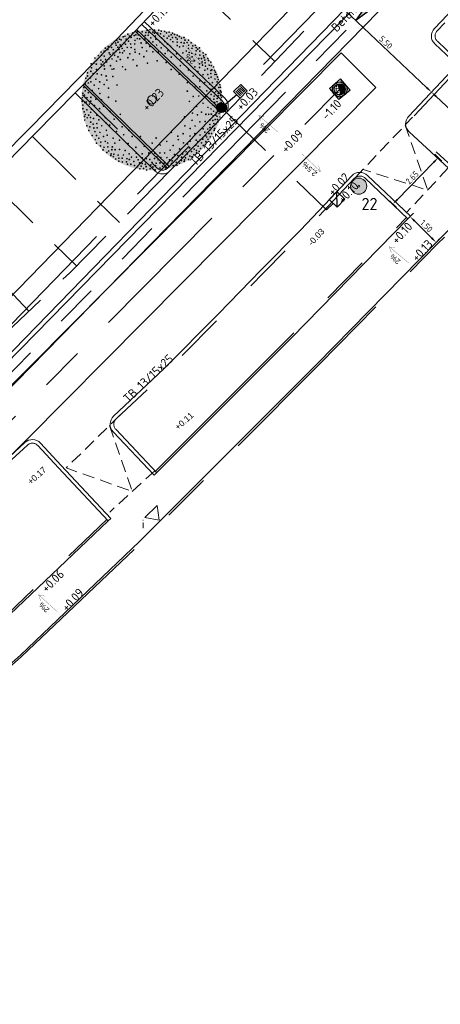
# Model space of a CAD drawing. Header units: metres. Extents: x 92403 to 95147, y 464428 to 465602.
# Tile 358 of 568: x 93057 to 93074, y 464985 to 465025. Entities that reach past the tile are written whole.
import ezdxf
from ezdxf.enums import TextEntityAlignment as Align

# ---------------------------------------------------------------- set-up
doc = ezdxf.new("R2010")
doc.units = ezdxf.units.M
for name, pattern in [('DASHED', [0.75, 0.5, -0.25]), ('RI-DRAINAGE', [19.2, 6, -1.8, 1.8, -1.8, 2.4, -1.8, 1.8, -1.8]), ('RI-GWA', [18.45, 6, -1.8, 1.75, -1.8, 1.75, -1.8, 1.75, -1.8]), ('RI-HWA', [7.4, 5, -2.4]), ('RI-HWA_KOLKAANSLUITING', [4.3, 2.5, -1.8]), ('VH-OPSLUITBAND_80X200', [14, 8, -2, 2, -2]), ('VH-TROTTOIRBAND', [15, 5, -2, 2, -2, 2, -2])]:
    doc.linetypes.add(name, pattern=pattern)
doc.layers.get('0').update_dxf_attribs({"linetype": 'CONTINUOUS'})
doc.layers.get('Defpoints').update_dxf_attribs({"linetype": 'CONTINUOUS'})
for name, color, linetype, lineweight in [('B-OI-RI-DRAINAGE_BOB-S', 90, 'CONTINUOUS', 25), ('B-RO-OG-TOPOGRAFIE_BEBOUWING_ENTREE-S', 7, 'CONTINUOUS', 5), ('B-WE-RI-GWA_STROOMRICHTING-S', 30, 'CONTINUOUS', 25), ('B-WE-VH-VERHARDING_FUNDERING-G', 252, 'CONTINUOUS', 18), ('B-XX-AL-HOOGTELABEL-T18-bomen', 90, 'CONTINUOUS', 18), ('N-RO-VH-VERHARDING_HELLING-G', 251, 'CONTINUOUS', 9), ('N-RO-VW-MARKERING-G', 7, 'CONTINUOUS', 9), ('N-WE-GK-KISTDAM-G', 40, 'CONTINUOUS', 30), ('N-WE-GW-ONTGRAVING-V', 2, 'CONTINUOUS', 30), ('N-WE-IE-MEUBILAIR_WEGMEUBILAIR_LICHTMAST-T25', 7, 'CONTINUOUS', 25), ('N-WE-RI-HWA_HULPSTUK-S', 150, 'CONTINUOUS', 25), ('N-WE-RI-HWA_KOLK_STRAATKOLK-S', 150, 'CONTINUOUS', 25), ('N-WE-RI-HWA_KOLK_TROTTOIRKOLK-S', 150, 'CONTINUOUS', 25), ('N-WE-RI-HWA_KOLKAANSLUITING-G', 150, 'RI-HWA_KOLKAANSLUITING', 25), ('N-WE-VH-KANTOPSLUITING_OPSLUITBAND_80X200-G', 7, 'VH-OPSLUITBAND_80X200', 35), ('N-WE-VH-KANTOPSLUITING_TROTTOIRBAND-G', 7, 'VH-TROTTOIRBAND', 35), ('N-WE-VH-KANTOPSLUITING_TROTTOIRBAND_130 150-T18', 10, 'CONTINUOUS', 18), ('N-WE-VH-KANTOPSLUITING_VOORKANTBAND-G', 50, 'CONTINUOUS', 35), ('X-XX-AL-HOOGTELABEL-T-afschot', 7, 'CONTINUOUS', 18), ('X-XX-AL-HOOGTELABEL-T18', 7, 'CONTINUOUS', 18), ('X-XX-AL-M', 7, 'CONTINUOUS', 18)]:
    doc.layers.add(name, color=color, linetype=linetype, lineweight=lineweight)
for name, color, linetype, lineweight, true_color in [('B-OI-RI-GWA_TRANSPORTLEIDING-G', 7, 'RI-GWA', 18, 0xff8400), ('B-XX-KL-ET_LS_OV_LICHTMAST-S', 7, 'CONTINUOUS', 9, 0xff0026), ('N-OI-RI-DRAINAGE_DRAIN_PVC-G', 7, 'RI-DRAINAGE', 18, 0x00ff04), ('N-OI-RI-HWA_TRANSPORTLEIDING-G', 7, 'RI-HWA', 35, 0x007bff), ('N-RO-GR-BOOM-V', 7, 'CONTINUOUS', 18, 0x002600), ('N-WE-RI-DRAINAGE_PUT-S', 7, 'CONTINUOUS', 5, 0x00ff04), ('N-WE-RI-DRAINAGE_PUTRAND-S', 7, 'CONTINUOUS', 5, 0x00ff04)]:
    doc.layers.add(name, color=color, linetype=linetype, lineweight=lineweight, true_color=true_color)
doc.layers.add('G_GRENS_ALGEMEEN', color=77, linetype='CONTINUOUS')
doc.layers.add('N-RO-GR-BOOM-S', color=7, linetype='CONTINUOUS', lineweight=9, true_color=0x005700, transparency=0.3)
doc.styles.add('1_500_2mm', font='arial.ttf', dxfattribs={"height": 1})
doc.styles.add('NLCS-ISO', font='NLCS-ISO.ttf')
doc.styles.add('NLCS-ISO-M100-T25', font='NLCS-ISO.ttf', dxfattribs={"height": 0.25})
doc.styles.add('NLCS-ISO-M200-T18', font='NLCS-ISO.ttf', dxfattribs={"height": 0.36})
doc.styles.add('NLCS-ISO-M200-T25', font='NLCS-ISO.ttf', dxfattribs={"height": 0.5})
doc.dimstyles.new('NLCS-M100-T25-PIJL_L2_H1', dxfattribs={"dimscale": 0.1, "dimtxt": 2.5, "dimasz": 2.5, "dimexe": 2, "dimexo": 2, "dimgap": 0.7, "dimtad": 1, "dimzin": 0, "dimdsep": 46, "dimtxsty": 'NLCS-ISO-M100-T25', "dimcen": 0, "dimdle": 2, "dimclrd": 256, "dimclre": 256, "dimclrt": 256, "dimadec": 1, "dimazin": 0, "dimtfac": 1, "dimtdec": 3, "dimtofl": 0, "dimtmove": 0, "dimatfit": 3, "dimfxl": 2, "dimfxlon": 1, "dimtfillclr": 256, "dimtolj": 1, "dimtzin": 0, "dimlwd": -1, "dimlwe": -1, "dimarcsym": 0})

# ---------------------------------------------------------------- blocks, each defined once
blk = doc.blocks.new('Putdeksel 600x600')
at = {"ltscale": 0.1}
h = blk.add_hatch(dxfattribs=at)
h.set_pattern_fill('ANGLE', color=8, scale=0.025, angle=45)
h.set_pattern_definition([(45, (-93679.67512, -463937.87647), (-0.123478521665, 0.123478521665), [0.127, -0.047625]), (135, (-93679.67512, -463937.87647), (-0.123478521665, -0.123478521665), [0.127, -0.047625])])
h.paths.add_polyline_path([(-0.3, -0.3), (0.3, -0.3), (0.3, 0.3), (-0.3, 0.3)])
at = {"color": 250, "ltscale": 0.1}
blk.add_lwpolyline([(-0.3, -0.3), (0.3, -0.3), (0.3, 0.3), (-0.3, 0.3)], close=True, dxfattribs=at)
blk = doc.blocks.new('LIGHTWEL 4M')
at = {"true_color": 0xffffff}
h = blk.add_hatch(color=7, dxfattribs=at)
h.dxf.hatch_style = 1
edge = h.paths.add_edge_path()
edge.add_arc((0, 0), 0.33, 0, 360)
at = {"color": 18, "true_color": 0x000000}
for radius in [0.33, 0.04]:
    blk.add_circle((0, 0), radius, dxfattribs=at)
blk = doc.blocks.new('SRO-BEBOUWING_ENTREE')
blk.add_lwpolyline([(0, 0.35), (0, -0.35), (0.5, 0)], close=True)
blk = doc.blocks.new('*D101')
at = {"layer": 'Defpoints', "color": 0, "transparency": 16777216}
for p in [(93072.651, 465017.35), (93073.716, 465016.294), (93073.716, 465016.294)]:
    blk.add_point(p, dxfattribs=at)
at = {"layer": 'X-XX-AL-M', "transparency": 16777216}
for p, q in [((93072.651, 465017.35), (93072.792, 465017.492)), ((93072.829, 465017.174), (93073.539, 465016.47)), ((93073.716, 465016.294), (93073.857, 465016.436))]:
    blk.add_line(p, q, dxfattribs=at)
for points in [[(93072.858, 465017.204), (93072.799, 465017.145), (93072.651, 465017.35)], [(93073.568, 465016.5), (93073.509, 465016.441), (93073.716, 465016.294)]]:
    blk.add_solid(points, dxfattribs=at)
at = {"layer": 'X-XX-AL-M', "transparency": 16777216, "insert": (93073.321, 465016.961), "char_height": 0.25, "attachment_point": 5, "rotation": 315.252, "style": 'NLCS-ISO-M100-T25'}
blk.add_mtext('\\A1;1.50', dxfattribs=at)
blk = doc.blocks.new('*D124')
at = {"layer": 'Defpoints', "color": 0, "transparency": 16777216}
for p in [(93073.523, 465022.442), (93073.523, 465022.442), (93075.617, 465020.46)]:
    blk.add_point(p, dxfattribs=at)
at = {"layer": 'X-XX-AL-M', "transparency": 16777216}
for p, q in [((93073.523, 465022.442), (93073.66, 465022.587)), ((93075.435, 465020.632), (93073.704, 465022.27)), ((93075.617, 465020.46), (93075.754, 465020.605))]:
    blk.add_line(p, q, dxfattribs=at)
for points in [[(93073.733, 465022.3), (93073.676, 465022.24), (93073.523, 465022.442)], [(93075.464, 465020.662), (93075.407, 465020.602), (93075.617, 465020.46)]]:
    blk.add_solid(points, dxfattribs=at)
at = {"layer": 'X-XX-AL-M', "transparency": 16777216, "insert": (93074.704, 465021.593), "char_height": 0.25, "attachment_point": 5, "rotation": 316.5832, "style": 'NLCS-ISO-M100-T25'}
blk.add_mtext('\\A1;2.88', dxfattribs=at)
blk = doc.blocks.new('*D125')
at = {"layer": 'Defpoints', "color": 0, "transparency": 16777216}
for p in [(93069.528, 465026.222), (93069.528, 465026.222), (93073.523, 465022.442)]:
    blk.add_point(p, dxfattribs=at)
at = {"layer": 'X-XX-AL-M', "transparency": 16777216}
for p, q in [((93069.528, 465026.222), (93069.665, 465026.367)), ((93073.341, 465022.613), (93069.709, 465026.05)), ((93073.523, 465022.442), (93073.66, 465022.587))]:
    blk.add_line(p, q, dxfattribs=at)
for points in [[(93069.738, 465026.08), (93069.681, 465026.02), (93069.528, 465026.222)], [(93073.37, 465022.644), (93073.313, 465022.583), (93073.523, 465022.442)]]:
    blk.add_solid(points, dxfattribs=at)
at = {"layer": 'X-XX-AL-M', "transparency": 16777216, "insert": (93071.659, 465024.473), "char_height": 0.25, "attachment_point": 5, "rotation": 316.5832, "style": 'NLCS-ISO-M100-T25'}
blk.add_mtext('\\A1;5.50', dxfattribs=at)
blk = doc.blocks.new('*D127')
at = {"layer": 'Defpoints', "color": 0, "transparency": 16777216}
for p in [(93073.799, 465019.758), (93074.415, 465019.157), (93072.563, 465017.26)]:
    blk.add_point(p, dxfattribs=at)
at = {"layer": 'X-XX-AL-M', "transparency": 16777216}
for p, q in [((93073.942, 465019.618), (93073.656, 465019.897)), ((93072.122, 465018.04), (93073.625, 465019.579)), ((93072.091, 465017.721), (93071.804, 465018))]:
    blk.add_line(p, q, dxfattribs=at)
for points in [[(93073.595, 465019.608), (93073.654, 465019.55), (93073.799, 465019.758)], [(93072.092, 465018.069), (93072.152, 465018.011), (93071.947, 465017.861)]]:
    blk.add_solid(points, dxfattribs=at)
at = {"layer": 'X-XX-AL-M', "transparency": 16777216, "insert": (93072.734, 465018.945), "char_height": 0.25, "attachment_point": 5, "rotation": 45.692, "style": 'NLCS-ISO-M100-T25'}
blk.add_mtext('\\A1;2.65', dxfattribs=at)
blk = doc.blocks.new('STRAATKOLK 415X375')
at = {"layer": 'N-WE-RI-HWA_KOLK_STRAATKOLK-S', "flags": 128}
blk.add_lwpolyline([(-0.415, 0), (0, 0), (0, 0.375), (-0.415, 0.375)], close=True, dxfattribs=at)
for points in [[(-0.344, 0.055), (-0.344, 0.32)], [(-0.275, 0.055), (-0.275, 0.32)], [(-0.207, 0.055), (-0.207, 0.32)], [(-0.137, 0.055), (-0.137, 0.32)], [(-0.068, 0.055), (-0.068, 0.32)]]:
    blk.add_lwpolyline(points, dxfattribs=at)
blk = doc.blocks.new('TROTTOIRKOLK 450X450')
at = {"layer": 'N-WE-RI-HWA_KOLK_TROTTOIRKOLK-S'}
blk.add_line((-0.45, 0), (0, 0.45), dxfattribs=at)
at = {"layer": 'N-WE-RI-HWA_KOLK_TROTTOIRKOLK-S', "flags": 128}
blk.add_lwpolyline([(-0.45, 0), (0, 0), (0, 0.45), (-0.45, 0.45)], close=True, dxfattribs=at)
blk = doc.blocks.new('SRI-DRAIN_PUT_DOORSPUIT-SO')
at = {"lineweight": -3}
blk.add_hatch(color=256, dxfattribs=at).paths.add_polyline_path([(1.5, 0, 0.267949), (0.75, 1.3), (-0.75, -1.3, 0.57735)])
blk.add_line((-0.75, -1.3), (0.75, 1.3), dxfattribs=at)
for radius in [2, 1.5]:
    blk.add_circle((0, 0), radius, dxfattribs=at)
blk = doc.blocks.new('SRI-BOB-SO')
at = {"color": 0, "ltscale": 0.1, "style": 'NLCS-ISO'}
blk.add_attdef('B.O.B.', text='', height=1.8, dxfattribs=at).set_placement((0.05, -0.02), align=Align.BOTTOM_CENTER)
blk = doc.blocks.new('*U298')
at = {"layer": 'N-RO-GR-BOOM-V', "linetype": 'ByBlock', "ltscale": 1, "transparency": 33554567}
h = blk.add_hatch(color=98, dxfattribs=at)
h.dxf.hatch_style = 1
h.set_gradient(color1=(0, 51, 0), color2=(184, 200, 91), rotation=177, centered=1, name='INVCURVED')
edge = h.paths.add_edge_path()
edge.add_arc((0, 0), 2.5, 0, 360)
at = {"color": 0, "lineweight": -2}
for centre, radius in [((-0.167, 2.464), 0.0126), ((-0.066, 2.491), 0.0126), ((0.098, 2.473), 0.0126), ((0.245, 2.473), 0.0126), ((0.336, 2.436), 0.0126), ((-1.245, 2.117), 0.0126), ((-1.144, 2.153), 0.0126), ((-1.089, 2.126), 0.0126), ((-1.016, 2.236), 0.0126), ((-0.952, 2.254), 0.0126), ((-0.907, 2.153), 0.0126), ((-0.852, 2.327), 0.0126), ((-0.797, 2.263), 0.0126), ((-0.733, 2.217), 0.0126), ((-0.678, 2.373), 0.0126), ((-0.623, 2.281), 0.0126), ((-0.596, 2.108), 0.0126), ((-0.568, 2.308), 0.0126), ((-0.514, 2.172), 0.0126), ((-0.505, 2.418), 0.0126), ((-0.477, 2.308), 0.0126), ((-0.431, 2.162), 0.0126), ((-0.34, 2.409), 0.0126), ((-0.249, 2.153), 0.0126), ((-0.23, 2.281), 0.0126), ((-0.212, 2.391), 0.0126), ((-0.13, 2.291), 0.0126), ((-0.112, 2.382), 0.0126), ((-0.038, 2.199), 0.0126), ((0.034, 2.4), 0.0126), ((0.098, 2.363), 0.0126), ((0.126, 2.263), 0.0126), ((0.144, 2.153), 0.0126), ((0.208, 2.363), 0.0126), ((0.308, 2.345), 0.0126), ((0.345, 2.199), 0.0126), ((0.427, 2.263), 0.0126), ((0.454, 2.427), 0.0126), ((0.519, 2.373), 0.0126), ((0.546, 2.19), 0.0126), ((0.601, 2.263), 0.0126), ((0.61, 2.4), 0.0126), ((0.665, 2.135), 0.0126), ((0.683, 2.308), 0.0126), ((0.729, 2.208), 0.0126), ((0.737, 2.363), 0.0126), ((0.802, 2.318), 0.0126), ((0.847, 2.208), 0.0126), ((0.902, 2.291), 0.0126), ((0.902, 2.153), 0.0126), ((0.975, 2.244), 0.0126), ((1.048, 2.19), 0.0126), ((1.14, 2.208), 0.0126), ((1.176, 2.117), 0.0126), ((1.304, 2.117), 0.0126), ((-1.646, 1.834), 0.0126), ((-1.555, 1.788), 0.0126), ((-1.546, 1.889), 0.0126), ((-1.427, 1.861), 0.0126), ((-1.409, 1.98), 0.0126), ((-1.363, 1.779), 0.0126), ((-1.281, 2.016), 0.0126), ((-1.263, 1.934), 0.0126), ((-1.208, 1.87), 0.0126), ((-1.198, 2.044), 0.0126), ((-1.162, 1.788), 0.0126), ((-1.126, 1.953), 0.0126), ((-1.08, 1.898), 0.0126), ((-1.052, 1.824), 0.0126), ((-0.989, 2.007), 0.0126), ((-0.979, 1.742), 0.0126), ((-0.934, 1.971), 0.0126), ((-0.87, 1.861), 0.0126), ((-0.824, 2.08), 0.0126), ((-0.751, 1.98), 0.0126), ((-0.733, 1.852), 0.0126), ((-0.605, 1.98), 0.0126), ((-0.605, 1.788), 0.0126), ((-0.376, 2.016), 0.0126), ((-0.34, 1.852), 0.0126), ((-0.203, 2.007), 0.0126), ((-0.185, 1.733), 0.0126), ((-0.112, 2.08), 0.0126), ((-0.075, 1.889), 0.0126), ((0.034, 2.053), 0.0126), ((0.171, 1.943), 0.0126), ((0.29, 2.053), 0.0126), ((0.336, 1.843), 0.0126), ((0.464, 2.071), 0.0126), ((0.555, 1.98), 0.0126), ((0.564, 1.742), 0.0126), ((0.665, 1.898), 0.0126), ((0.747, 2.062), 0.0126), ((0.902, 2.044), 0.0126), ((0.902, 1.925), 0.0126), ((0.985, 1.879), 0.0126), ((1.039, 2.035), 0.0126), ((1.112, 1.907), 0.0126), ((1.149, 2.016), 0.0126), ((1.222, 1.733), 0.0126), ((1.249, 2.035), 0.0126), ((1.295, 1.824), 0.0126), ((1.304, 1.934), 0.0126), ((1.395, 2.025), 0.0126), ((1.423, 1.824), 0.0126), ((1.45, 1.916), 0.0126), ((1.542, 1.934), 0.0126), ((1.569, 1.852), 0.0126), ((1.569, 1.742), 0.0126), ((1.624, 1.797), 0.0126), ((1.688, 1.843), 0.0126), ((-2.012, 1.487), 0.0126), ((-1.957, 1.395), 0.0126), ((-1.893, 1.569), 0.0126), ((-1.802, 1.697), 0.0126), ((-1.802, 1.405), 0.0126), ((-1.783, 1.587), 0.0126), ((-1.692, 1.724), 0.0126), ((-1.683, 1.551), 0.0126), ((-1.637, 1.432), 0.0126), ((-1.518, 1.45), 0.0126), ((-1.509, 1.669), 0.0126), ((-1.473, 1.606), 0.0126), ((-1.409, 1.45), 0.0126), ((-1.372, 1.66), 0.0126), ((-1.317, 1.578), 0.0126), ((-1.281, 1.715), 0.0126), ((-1.198, 1.524), 0.0126), ((-1.135, 1.678), 0.0126), ((-1.116, 1.432), 0.0126), ((-1.034, 1.669), 0.0126), ((-0.852, 1.496), 0.0126), ((-0.778, 1.633), 0.0126), ((-0.659, 1.423), 0.0126), ((-0.587, 1.688), 0.0126), ((-0.44, 1.633), 0.0126), ((-0.285, 1.532), 0.0126), ((0.034, 1.706), 0.0126), ((0.19, 1.386), 0.0126), ((0.226, 1.688), 0.0126), ((0.473, 1.642), 0.0126), ((0.692, 1.514), 0.0126), ((0.875, 1.633), 0.0126), ((1.03, 1.459), 0.0126), ((1.103, 1.669), 0.0126), ((1.268, 1.395), 0.0126), ((1.323, 1.678), 0.0126), ((1.414, 1.651), 0.0126), ((1.432, 1.524), 0.0126), ((1.551, 1.614), 0.0126), ((1.669, 1.469), 0.0126), ((1.697, 1.724), 0.0126), ((1.706, 1.587), 0.0126), ((1.761, 1.469), 0.0126), ((1.815, 1.669), 0.0126), ((1.834, 1.56), 0.0126), ((1.852, 1.496), 0.0126), ((1.88, 1.405), 0.0126), ((1.916, 1.606), 0.0126), ((1.98, 1.469), 0.0126), ((2.007, 1.395), 0.0126), ((-2.149, 1.276), 0.0126), ((-2.139, 1.14), 0.0126), ((-2.057, 1.304), 0.0126), ((-1.966, 1.268), 0.0126), ((-1.957, 1.076), 0.0126), ((-1.792, 1.268), 0.0126), ((-1.737, 1.35), 0.0126), ((-1.683, 1.204), 0.0126), ((-1.674, 1.094), 0.0126), ((-1.6, 1.341), 0.0126), ((-1.464, 1.213), 0.0126), ((-1.409, 1.085), 0.0126), ((-1.345, 1.103), 0.0126), ((-1.253, 1.377), 0.0126), ((-1.034, 1.176), 0.0126), ((-0.934, 1.076), 0.0126), ((-0.532, 1.213), 0.0126), ((-0.157, 1.304), 0.0126), ((0.509, 1.323), 0.0126), ((0.683, 1.076), 0.0126), ((1.012, 1.213), 0.0126), ((1.295, 1.057), 0.0126), ((1.496, 1.377), 0.0126), ((1.523, 1.167), 0.0126), ((1.688, 1.276), 0.0126), ((1.688, 1.149), 0.0126), ((1.779, 1.35), 0.0126), ((1.797, 1.231), 0.0126), ((1.88, 1.048), 0.0126), ((1.889, 1.313), 0.0126), ((1.898, 1.194), 0.0126), ((1.971, 1.103), 0.0126), ((2.035, 1.231), 0.0126), ((2.09, 1.341), 0.0126), ((2.09, 1.04), 0.0126), ((2.108, 1.213), 0.0126), ((2.126, 1.067), 0.0126), ((2.19, 1.167), 0.0126), ((2.217, 1.04), 0.0126), ((-2.34, 0.765), 0.0126), ((-2.276, 0.957), 0.0126), ((-2.276, 0.847), 0.0126), ((-2.176, 0.784), 0.0126), ((-2.158, 1.012), 0.0126), ((-2.075, 0.93), 0.0126), ((-1.984, 0.729), 0.0126), ((-1.938, 0.921), 0.0126), ((-1.783, 0.884), 0.0126), ((-1.619, 0.847), 0.0126), ((-1.591, 0.702), 0.0126), ((-1.382, 0.829), 0.0126), ((0.966, 0.911), 0.0126), ((1.46, 0.839), 0.0126), ((1.633, 1.003), 0.0126), ((1.815, 0.893), 0.0126), ((1.98, 0.902), 0.0126), ((2.016, 0.765), 0.0126), ((2.09, 0.93), 0.0126), ((2.099, 0.802), 0.0126), ((2.236, 0.902), 0.0126), ((2.236, 0.738), 0.0126), ((2.254, 0.985), 0.0126), ((2.29, 0.902), 0.0126), ((2.327, 0.811), 0.0126), ((2.354, 0.72), 0.0126), ((-2.413, 0.437), 0.0126), ((-2.358, 0.564), 0.0126), ((-2.276, 0.464), 0.0126), ((-2.249, 0.601), 0.0126), ((-2.158, 0.638), 0.0126), ((-2.039, 0.519), 0.0126), ((-1.884, 0.4), 0.0126), ((-1.847, 0.638), 0.0126), ((-1.692, 0.546), 0.0126), ((-1.536, 0.418), 0.0126), ((-1.235, 0.528), 0.0126), ((1.259, 0.61), 0.0126), ((1.523, 0.446), 0.0126), ((1.697, 0.667), 0.0126), ((1.697, 0.464), 0.0126), ((1.88, 0.619), 0.0126), ((2.053, 0.556), 0.0126), ((2.09, 0.373), 0.0126), ((2.145, 0.61), 0.0126), ((2.227, 0.427), 0.0126), ((2.29, 0.519), 0.0126), ((2.318, 0.638), 0.0126), ((2.373, 0.437), 0.0126), ((2.409, 0.537), 0.0126), ((2.436, 0.446), 0.0126), ((-2.459, 0.08), 0.0126), ((-2.446, 0.232), 0.0126), ((-2.386, 0.172), 0.0126), ((-2.358, 0.318), 0.0126), ((-2.295, 0.08), 0.0126), ((-2.249, 0.254), 0.0126), ((-2.158, 0.09), 0.0126), ((-2.112, 0.336), 0.0126), ((-2.039, 0.226), 0.0126), ((-1.984, 0.025), 0.0126), ((-1.838, 0.226), 0.0126), ((-1.783, -0.002), 0.0126), ((-1.536, 0.09), 0.0126), ((0, 0), 0.15), ((1.259, 0.311), 0.0126), ((1.468, 0.117), 0.0126), ((1.661, 0.135), 0.0126), ((1.934, 0.126), 0.0126), ((1.944, 0.318), 0.0126), ((2.053, 0.044), 0.0126), ((2.099, 0.19), 0.0126), ((2.2, 0.025), 0.0126), ((2.208, 0.245), 0.0126), ((2.208, 0.135), 0.0126), ((2.263, 0.29), 0.0126), ((2.318, 0.053), 0.0126), ((2.354, 0.226), 0.0126), ((2.354, 0.144), 0.0126), ((2.428, 0.318), 0.0126), ((2.436, 0.154), 0.0126), ((2.446, -0.002), 0.0126), ((2.455, 0.273), 0.0126), ((2.473, 0.09), 0.0126), ((-2.465, -0.051), 0.0126), ((-2.441, -0.184), 0.0126), ((-2.441, -0.312), 0.0126), ((-2.377, -0.093), 0.0126), ((-2.319, -0.078), 0.0126), ((-2.304, -0.349), 0.0126), ((-2.212, -0.148), 0.0126), ((-2.167, -0.047), 0.0126), ((-2.139, -0.33), 0.0126), ((-2.03, -0.203), 0.0126), ((-1.856, -0.312), 0.0126), ((-1.71, -0.221), 0.0126), ((-1.272, -0.047), 0.0126), ((1.331, -0.054), 0.0126), ((1.587, -0.23), 0.0126), ((1.815, -0.12), 0.0126), ((1.989, -0.266), 0.0126), ((2.099, -0.321), 0.0126), ((2.153, -0.175), 0.0126), ((2.227, -0.093), 0.0126), ((2.227, -0.221), 0.0126), ((2.3, -0.211), 0.0126), ((2.309, -0.066), 0.0126), ((2.354, -0.148), 0.0126), ((2.364, -0.211), 0.0126), ((2.428, -0.157), 0.0126), ((2.428, -0.349), 0.0126), ((2.436, -0.248), 0.0126), ((2.455, -0.093), 0.0126), ((-2.395, -0.422), 0.0126), ((-2.382, -0.589), 0.0126), ((-2.358, -0.522), 0.0126), ((-2.286, -0.632), 0.0126), ((-2.237, -0.544), 0.0126), ((-2.176, -0.623), 0.0126), ((-2.167, -0.44), 0.0126), ((-2.067, -0.659), 0.0126), ((-1.948, -0.541), 0.0126), ((-1.874, -0.705), 0.0126), ((-1.646, -0.632), 0.0126), ((-1.482, -0.412), 0.0126), ((-1.336, -0.687), 0.0126), ((-1.116, -0.513), 0.0126), ((1.158, -0.602), 0.0126), ((1.441, -0.467), 0.0126), ((1.614, -0.531), 0.0126), ((1.761, -0.431), 0.0126), ((1.916, -0.513), 0.0126), ((2.016, -0.513), 0.0126), ((2.062, -0.705), 0.0126), ((2.108, -0.504), 0.0126), ((2.172, -0.568), 0.0126), ((2.19, -0.404), 0.0126), ((2.245, -0.695), 0.0126), ((2.263, -0.541), 0.0126), ((2.285, -0.443), 0.0126), ((2.309, -0.586), 0.0126), ((2.327, -0.367), 0.0126), ((2.327, -0.695), 0.0126), ((2.382, -0.486), 0.0126), ((2.413, -0.608), 0.0126), ((-2.377, -0.714), 0.0126), ((-2.304, -0.915), 0.0126), ((-2.194, -0.96), 0.0126), ((-2.167, -0.787), 0.0126), ((-2.075, -0.86), 0.0126), ((-2.057, -0.997), 0.0126), ((-1.948, -0.842), 0.0126), ((-1.938, -0.988), 0.0126), ((-1.774, -0.915), 0.0126), ((-1.619, -0.824), 0.0126), ((-1.491, -0.888), 0.0126), ((-1.052, -0.951), 0.0126), ((1.167, -0.924), 0.0126), ((1.359, -1.015), 0.0126), ((1.423, -0.723), 0.0126), ((1.532, -0.924), 0.0126), ((1.706, -0.778), 0.0126), ((1.815, -1.025), 0.0126), ((1.889, -0.769), 0.0126), ((1.98, -1.033), 0.0126), ((2.053, -0.869), 0.0126), ((2.062, -0.978), 0.0126), ((2.163, -0.732), 0.0126), ((2.163, -0.942), 0.0126), ((2.2, -0.842), 0.0126), ((2.227, -1.015), 0.0126), ((2.263, -0.869), 0.0126), ((2.336, -0.778), 0.0126), ((-2.231, -1.088), 0.0126), ((-2.112, -1.262), 0.0126), ((-2.012, -1.125), 0.0126), ((-2.003, -1.408), 0.0126), ((-1.957, -1.262), 0.0126), ((-1.874, -1.362), 0.0126), ((-1.838, -1.152), 0.0126), ((-1.71, -1.298), 0.0126), ((-1.61, -1.079), 0.0126), ((-1.583, -1.253), 0.0126), ((-1.372, -1.362), 0.0126), ((-1.253, -1.116), 0.0126), ((-0.998, -1.234), 0.0126), ((-0.815, -1.079), 0.0126), ((-0.696, -1.298), 0.0126), ((-0.404, -1.298), 0.0126), ((0.153, -1.351), 0.0126), ((0.692, -1.15), 0.0126), ((0.921, -1.287), 0.0126), ((0.939, -1.408), 0.0126), ((1.112, -1.198), 0.0126), ((1.35, -1.28), 0.0126), ((1.523, -1.198), 0.0126), ((1.706, -1.244), 0.0126), ((1.807, -1.39), 0.0126), ((1.88, -1.143), 0.0126), ((1.907, -1.271), 0.0126), ((1.944, -1.317), 0.0126), ((1.989, -1.399), 0.0126), ((2.026, -1.189), 0.0126), ((2.071, -1.061), 0.0126), ((2.071, -1.308), 0.0126), ((2.117, -1.189), 0.0126), ((2.208, -1.079), 0.0126), ((-1.957, -1.536), 0.0126), ((-1.82, -1.627), 0.0126), ((-1.811, -1.499), 0.0126), ((-1.692, -1.682), 0.0126), ((-1.646, -1.472), 0.0126), ((-1.564, -1.527), 0.0126), ((-1.555, -1.663), 0.0126), ((-1.399, -1.663), 0.0126), ((-1.308, -1.536), 0.0126), ((-1.144, -1.426), 0.0126), ((-1.144, -1.755), 0.0126), ((-0.833, -1.545), 0.0126), ((-0.568, -1.682), 0.0126), ((-0.267, -1.645), 0.0126), ((0.016, -1.536), 0.0126), ((0.3, -1.6), 0.0126), ((0.528, -1.472), 0.0126), ((0.756, -1.618), 0.0126), ((0.985, -1.737), 0.0126), ((1.122, -1.527), 0.0126), ((1.268, -1.563), 0.0126), ((1.341, -1.7), 0.0126), ((1.359, -1.462), 0.0126), ((1.505, -1.746), 0.0126), ((1.56, -1.609), 0.0126), ((1.569, -1.426), 0.0126), ((1.633, -1.481), 0.0126), ((1.642, -1.645), 0.0126), ((1.719, -1.411), 0.0126), ((1.724, -1.727), 0.0126), ((1.761, -1.527), 0.0126), ((1.825, -1.618), 0.0126), ((1.898, -1.581), 0.0126), ((1.916, -1.481), 0.0126), ((-1.729, -1.773), 0.0126), ((-1.591, -1.864), 0.0126), ((-1.528, -1.81), 0.0126), ((-1.454, -1.974), 0.0126), ((-1.445, -1.91), 0.0126), ((-1.418, -1.764), 0.0126), ((-1.363, -2.011), 0.0126), ((-1.345, -1.928), 0.0126), ((-1.299, -1.764), 0.0126), ((-1.281, -2.093), 0.0126), ((-1.19, -1.956), 0.0126), ((-1.167, -2.069), 0.0126), ((-1.052, -2.065), 0.0126), ((-1.007, -1.956), 0.0126), ((-0.943, -1.792), 0.0126), ((-0.879, -2.084), 0.0126), ((-0.806, -1.91), 0.0126), ((-0.724, -2.029), 0.0126), ((-0.55, -1.892), 0.0126), ((-0.541, -2.029), 0.0126), ((-0.34, -1.91), 0.0126), ((-0.34, -2.056), 0.0126), ((-0.194, -2.084), 0.0126), ((-0.103, -1.883), 0.0126), ((0.098, -2.075), 0.0126), ((0.108, -1.892), 0.0126), ((0.181, -2.02), 0.0126), ((0.29, -1.883), 0.0126), ((0.317, -2.038), 0.0126), ((0.454, -1.883), 0.0126), ((0.537, -2.047), 0.0126), ((0.646, -1.782), 0.0126), ((0.747, -2.047), 0.0126), ((0.802, -1.938), 0.0126), ((0.902, -2.084), 0.0126), ((0.921, -1.974), 0.0126), ((1.052, -2.032), 0.0126), ((1.094, -1.919), 0.0126), ((1.194, -2.056), 0.0126), ((1.213, -1.837), 0.0126), ((1.259, -1.919), 0.0126), ((1.35, -1.993), 0.0126), ((1.405, -1.828), 0.0126), ((1.423, -2.02), 0.0126), ((1.487, -1.946), 0.0126), ((1.578, -1.792), 0.0126), ((1.578, -1.874), 0.0126), ((1.679, -1.828), 0.0126), ((-1.171, -2.175), 0.0126), ((-1.044, -2.202), 0.0126), ((-0.897, -2.193), 0.0126), ((-0.86, -2.276), 0.0126), ((-0.797, -2.111), 0.0126), ((-0.742, -2.284), 0.0126), ((-0.632, -2.184), 0.0126), ((-0.614, -2.33), 0.0126), ((-0.505, -2.367), 0.0126), ((-0.486, -2.12), 0.0126), ((-0.431, -2.23), 0.0126), ((-0.423, -2.44), 0.0126), ((-0.376, -2.348), 0.0126), ((-0.34, -2.257), 0.0126), ((-0.294, -2.43), 0.0126), ((-0.23, -2.284), 0.0126), ((-0.203, -2.221), 0.0126), ((-0.203, -2.367), 0.0126), ((-0.075, -2.111), 0.0126), ((-0.057, -2.44), 0.0126), ((-0.03, -2.303), 0.0126), ((0.007, -2.221), 0.0126), ((0.038, -2.379), 0.0126), ((0.135, -2.33), 0.0126), ((0.153, -2.248), 0.0126), ((0.226, -2.12), 0.0126), ((0.29, -2.23), 0.0126), ((0.29, -2.422), 0.0126), ((0.376, -2.352), 0.0126), ((0.436, -2.239), 0.0126), ((0.482, -2.412), 0.0126), ((0.564, -2.257), 0.0126), ((0.601, -2.376), 0.0126), ((0.628, -2.12), 0.0126), ((0.701, -2.257), 0.0126), ((0.723, -2.16), 0.0126), ((0.756, -2.33), 0.0126), ((0.866, -2.211), 0.0126), ((0.893, -2.321), 0.0126), ((0.985, -2.248), 0.0126), ((1.048, -2.147), 0.0126), ((1.149, -2.184), 0.0126), ((1.158, -2.129), 0.0126), ((1.304, -2.111), 0.0126), ((-0.185, -2.485), 0.0126), ((0.116, -2.485), 0.0126)]:
    blk.add_circle(centre, radius, dxfattribs=at)
blk = doc.blocks.new('SRI-HULP_INLAAT_KOLK-SO')
h = blk.add_hatch(color=256)
edge = h.paths.add_edge_path()
edge.add_arc((0, 0), 1, 0, 360)
blk.add_circle((0, 0), 1)
blk = doc.blocks.new('*U377')
at = {"ltscale": 0.1}
blk.add_hatch(color=256, dxfattribs=at).paths.add_polyline_path([(-2.5, 0), (2.5, -0.83), (2.5, 0.83)])
at = {"ltscale": 0.1, "flags": 128}
blk.add_lwpolyline([(-2.5, 0), (2.5, -0.83), (2.5, 0.83)], close=True, dxfattribs=at)
at = {"ltscale": 0.1, "style": 'NLCS-ISO'}
for tag, p in [('BOBL', (-152.03, 0)), ('MAT', (-1, 0.5))]:
    blk.add_attdef(tag, text='', height=1.8, dxfattribs=at).set_placement(p, align=Align.BOTTOM_RIGHT)
for tag, p in [('DIA', (1, 0.5)), ('BOBR', (151.45, 0))]:
    blk.add_attdef(tag, text='', height=1.8, dxfattribs=at).set_placement(p, align=Align.BOTTOM_LEFT)
blk.add_attdef('JVA', text='', height=1.8, dxfattribs=at).set_placement((0, -1), align=Align.TOP_CENTER)

msp = doc.modelspace()

# ---------------------------------------------------------------- linework, layer by layer
at = {"layer": 'B-OI-RI-GWA_TRANSPORTLEIDING-G'}
msp.add_lwpolyline([(93185.772, 465166.92), (93176.007, 465155.086), (93139.939, 465096.436), (93093.361, 465048.812), (93048.208, 465002.656), (93002.339, 464961.664)], dxfattribs=at)
at = {"layer": 'B-WE-VH-VERHARDING_FUNDERING-G', "lineweight": 13, "flags": 128}
for points in [[(93185.463476, 465167.174583), (93175.680812, 465155.319177), (93139.621728, 465096.683675), (93093.075034, 465049.091685), (93047.931452, 465002.945312), (93002.072458, 464961.962254)], [(93186.080524, 465166.665417), (93176.333188, 465154.852823), (93140.256272, 465096.188325), (93093.646966, 465048.532315), (93048.484548, 465002.366688), (93002.605542, 464961.365746)]]:
    msp.add_lwpolyline(points, dxfattribs=at)
at = {"layer": 'G_GRENS_ALGEMEEN'}
for points in [[(93072.571, 465036.987), (93072.3375, 465037.1909), (93070.2212, 465034.7668), (93068.5243, 465032.8874), (93064.622, 465028.7633), (93060.3869, 465024.3042), (93057.1109, 465020.9613), (93055.9044, 465019.7368), (93055.3777, 465019.2141), (93055.0294, 465018.856), (93054.4704, 465018.3386), (93053.5484, 465017.4537), (93051.8633, 465015.8675), (93051.0832, 465015.1304), (93050.0842, 465014.2053), (93046.0535, 465010.4605), (93043.4228, 465008.0818), (93039.3177, 465004.2862), (93037.5096, 465006.8573)], [(93072.571, 465036.987), (93070.453, 465034.561), (93068.752, 465032.677), (93064.847, 465028.55), (93060.61, 465024.089), (93057.332, 465020.744), (93056.124, 465019.518), (93055.598, 465018.996), (93055.246, 465018.634), (93054.683, 465018.113), (93053.762, 465017.229), (93052.076, 465015.642), (93051.295, 465014.904), (93050.295, 465013.978), (93046.263, 465010.232), (93043.632, 465007.853), (93039.268, 465003.818), (93037.256, 465006.679)]]:
    msp.add_lwpolyline(points, dxfattribs=at)
at = {"layer": 'N-OI-RI-DRAINAGE_DRAIN_PVC-G'}
msp.add_lwpolyline([(93046.80601, 464999.391367), (93069.773749, 465022.555787)], dxfattribs=at)
at = {"layer": 'N-OI-RI-HWA_TRANSPORTLEIDING-G', "flags": 128}
msp.add_lwpolyline([(93051.199733, 465007.646972), (93096.017366, 465053.798123)], dxfattribs=at)
at = {"layer": 'N-RO-VH-VERHARDING_HELLING-G', "linetype": 'DASHED', "flags": 128}
for points in [[(93070.401373, 465018.935518), (93072.747553, 465021.408778)], [(93072.448154, 465021.093162), (93073.364595, 465018.432259), (93070.729579, 465019.281502)], [(93074.211377, 465019.337018), (93072.517813, 465017.5275)], [(93060.795033, 465009.232893), (93058.601344, 465007.075845)], [(93060.365961, 465008.810988), (93061.297958, 465006.116268), (93058.601344, 465007.075845)], [(93062.220798, 465006.960596), (93060.375118, 465005.271939)]]:
    msp.add_lwpolyline(points, dxfattribs=at)
at = {"layer": 'N-RO-VW-MARKERING-G', "linetype": 'DASHED', "ltscale": 5, "flags": 128}
for points in [[(93070.883379, 465027.654708), (93068.475628, 465025.110076), (93065.096865, 465021.552685)], [(93063.503128, 465027.134932), (93067.128436, 465023.691661)], [(93057.21339, 465020.624025), (93060.769088, 465017.108771)], [(93062.849794, 465019.230877), (93060.895425, 465017.236562), (93058.740953, 465015.057302), (93055.258128, 465011.769772), (93054.927074, 465011.460982)], [(93055.454005, 465018.847914), (93059.011461, 465015.330922)], [(93053.644009, 465017.121838), (93057.076131, 465013.485832)]]:
    msp.add_lwpolyline(points, dxfattribs=at)
at = {"layer": 'N-WE-GK-KISTDAM-G', "flags": 128}
msp.add_lwpolyline([(93007.319329, 464967.705974), (93051.741926, 465007.125389), (93051.773649, 465007.089639), (93096.591282, 465053.24079), (93135.514384, 465092.424358), (93134.410574, 465093.583487), (93095.449797, 465054.361918), (93050.625817, 465008.204306), (93050.65754, 465008.168556), (93006.323734, 464968.827932)], close=True, dxfattribs=at)
at = {"layer": 'N-WE-GW-ONTGRAVING-V', "flags": 128}
msp.add_lwpolyline([(93008.830663, 464969.047091), (93010.990625, 464965.614943), (93018.294645, 464972.18261), (93016.762043, 464973.892415), (93046.095895, 465000.095452), (93069.834336, 465024.03979), (93071.256927, 465022.634008), (93047.494792, 464998.665765), (93019.736573, 464973.870267), (93021.398984, 464972.015387), (93010.519667, 464962.232866), (93007.162721, 464967.567004)], close=True, dxfattribs=at)
at = {"layer": 'N-WE-RI-HWA_KOLKAANSLUITING-G'}
msp.add_line((93065.574718, 465022.328036), (93064.944268, 465021.800467), dxfattribs=at)
at = {"layer": 'N-WE-RI-HWA_KOLKAANSLUITING-G', "flags": 128}
msp.add_lwpolyline([(93064.944268, 465021.800467), (93069.239707, 465017.620667), (93069.505431, 465017.892312)], dxfattribs=at)
at = {"layer": 'N-WE-VH-KANTOPSLUITING_OPSLUITBAND_80X200-G', "flags": 128}
for points in [[(93061.416578, 465024.93784), (93064.93301, 465021.597979)], [(93080.88, 465023.818), (93079.688, 465022.542), (93074.978, 465017.438), (93073.773142, 465016.237963), (93068.927, 465011.286), (93061.65436, 465004.003378), (93056.777, 464999.366), (93052.613, 464995.692), (93051.001, 464994.253), (93042.702, 464987.054), (93035.77, 464981.325), (93033.367, 464979.208), (93031.355, 464977.556)], [(93062.798654, 465019.393003), (93059.33467, 465022.787603)], [(93062.241475, 465006.940505), (93067.746466, 465012.453052), (93072.504752, 465017.315241)], [(93048.303612, 464994.110667), (93049.904338, 464995.499223), (93051.511123, 464996.933567), (93055.655562, 465000.590308), (93060.256557, 465004.96492)]]:
    msp.add_lwpolyline(points, dxfattribs=at)
at = {"layer": 'N-WE-VH-KANTOPSLUITING_TROTTOIRBAND-G', "lineweight": 15, "flags": 128}
for points in [[(93084.741203, 465030.493688), (93082.909779, 465032.12395, 0.41442198), (93082.486088, 465032.099178), (93079.946665, 465029.24232), (93079.100314, 465028.289731, -0.414213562), (93078.465025, 465028.252214), (93077.75484, 465028.883195, 0.41421356), (93077.331314, 465028.858184), (93075.349486, 465026.62759), (93073.752554, 465024.939871, 0.414213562), (93073.764276, 465024.515769), (93074.454357, 465023.862809, -0.414178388), (93074.471977, 465023.226695), (93072.702121, 465021.355773, 0.418563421), (93072.716099, 465020.928604), (93074.51625, 465019.267414)], [(93061.678082, 465025.213549), (93064.977181, 465022.080109, -0.414213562), (93064.988103, 465021.655985), (93064.100516, 465020.721473), (93062.742661, 465019.335865, -0.414213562), (93062.318419, 465019.331573), (93059.068702, 465022.516199)], [(93072.562765, 465017.260141), (93070.808451, 465018.926366, 0.414213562), (93070.384328, 465018.915444), (93069.503448, 465017.987994), (93068.274741, 465016.694328), (93066.675183, 465015.062076), (93064.922095, 465013.273157), (93062.69025, 465011.015634), (93060.636913, 465009.077434, 0.414213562), (93060.62468, 465008.653346), (93062.299454, 465006.879083)]]:
    msp.add_lwpolyline(points, format="xyb", dxfattribs=at)
at = {"layer": 'N-WE-VH-KANTOPSLUITING_TROTTOIRBAND-G', "lineweight": 15}
msp.add_lwpolyline([(93048.356034, 464994.050235), (93046.782318, 464995.864414, -0.405465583), (93046.805655, 464996.281623), (93056.185375, 465004.923861, 0.414213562), (93056.211396, 465005.559725), (93055.567672, 465006.258381, -0.414213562), (93055.585019, 465006.68229), (93056.379476, 465007.414283), (93057.011903, 465008.004103, -0.414213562), (93057.43591, 465007.989322), (93058.288464, 465007.075182), (93060.311123, 465004.906412)], format="xyb", dxfattribs=at)
at = {"layer": 'N-WE-VH-KANTOPSLUITING_VOORKANTBAND-G', "linetype": 'Continuous', "lineweight": 15, "flags": 128}
for points in [[(93084.741203, 465030.493688), (93084.841315, 465030.605392), (93083.009513, 465032.235991, 0.41442198), (93082.373976, 465032.198832), (93079.834554, 465029.341975), (93078.988179, 465028.38936, -0.414213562), (93078.564653, 465028.364348), (93077.854468, 465028.99533, 0.41421356), (93077.219179, 465028.957812), (93075.238914, 465026.728976), (93073.643598, 465025.042967, 0.414213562), (93073.661181, 465024.406813), (93074.351262, 465023.753853, -0.414178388), (93074.363009, 465023.329777), (93072.593266, 465021.458975), (93072.593266, 465021.458975, 0.418431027), (93072.614373, 465020.818368), (93074.414524, 465019.157179), (93074.51625, 465019.267414)], [(93061.781383, 465025.322311), (93065.080481, 465022.18887, -0.414213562), (93065.096865, 465021.552685), (93064.20847, 465020.617323), (93062.849794, 465019.230877, -0.414213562), (93062.213431, 465019.224439), (93058.963714, 465022.409065)], [(93072.562765, 465017.260141), (93072.667913, 465017.367148), (93070.911751, 465019.035128, 0.414213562), (93070.275566, 465019.018744), (93069.394686, 465018.091294), (93068.166787, 465016.798478), (93066.568049, 465015.167064), (93064.815193, 465013.37838), (93062.585402, 465011.122935), (93060.533949, 465009.186514, 0.414213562), (93060.515599, 465008.550383), (93062.190374, 465006.776119), (93062.296413, 465006.882304)]]:
    msp.add_lwpolyline(points, format="xyb", dxfattribs=at)
at = {"layer": 'N-WE-VH-KANTOPSLUITING_VOORKANTBAND-G', "flags": 128}
for points in [[(93061.471669, 465024.995849), (93064.988103, 465021.655985)], [(93031.304234, 464977.617829), (93033.31516, 464979.268947), (93035.718063, 464981.385862), (93042.6503, 464987.115057), (93050.948149, 464994.313059), (93052.559897, 464995.751835), (93056.722955, 464999.425003), (93061.598485, 465004.060641), (93068.870107, 465011.342243), (93073.716324, 465016.294283), (93074.920351, 465017.493492), (93079.629373, 465022.596433), (93080.82154, 465023.872612)], [(93062.742661, 465019.335865), (93059.278677, 465022.730466)], [(93062.298083, 465006.883976), (93067.803359, 465012.396809), (93072.562765, 465017.260141)], [(93048.356034, 464994.050235), (93049.95719, 464995.439164), (93051.564225, 464996.873733), (93055.709607, 465000.531305), (93060.311681, 465004.906943)]]:
    msp.add_lwpolyline(points, dxfattribs=at)
at = {"layer": 'N-WE-VH-KANTOPSLUITING_VOORKANTBAND-G', "linetype": 'Continuous', "lineweight": 15}
msp.add_lwpolyline([(93060.311123, 465004.906412), (93060.419835, 465005.009775), (93058.39816, 465007.177489), (93057.545606, 465008.091629, 0.414213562), (93056.909597, 465008.1138), (93056.277502, 465007.524289), (93055.483378, 465006.792604, 0.414213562), (93055.457358, 465006.15674), (93056.101082, 465005.458084, -0.414213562), (93056.083735, 465005.034175), (93046.704014, 464996.391937, 0.405465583), (93046.669008, 464995.766123), (93048.242724, 464993.951945), (93048.356034, 464994.050235)], format="xyb", dxfattribs=at)
at = {"layer": 'X-XX-AL-HOOGTELABEL-T-afschot', "const_width": 0.008865}
for points in [[(93063.484408, 465024.331114), (93064.183268, 465023.578037)], [(93064.128583, 465023.817545), (93064.183268, 465023.578037), (93063.948505, 465023.650432)], [(93066.708271, 465021.43366), (93066.466977, 465021.479833), (93066.547637, 465021.247779)], [(93067.244322, 465020.80807), (93066.466977, 465021.479833)], [(93068.239813, 465019.905598), (93068.984369, 465019.197667)], [(93068.914823, 465019.43329), (93068.984369, 465019.197667), (93068.745541, 465019.255249)], [(93072.039195, 465016.073241), (93071.797012, 465016.114499), (93071.882373, 465015.884134)], [(93072.587851, 465015.458676), (93071.797012, 465016.114499)], [(93057.71365, 465001.835014), (93057.473687, 465001.887666), (93057.548071, 465001.653525)], [(93058.232665, 465001.195219), (93057.473687, 465001.887666)]]:
    msp.add_lwpolyline(points, dxfattribs=at)

# ---------------------------------------------------------------- block references
at = {"layer": 'B-OI-RI-DRAINAGE_BOB-S'}
ref = msp.add_blockref('SRI-BOB-SO', (93071.519595, 465019.718957, -1.625), dxfattribs=dict(at, xscale=0.2, yscale=0.2, zscale=0.2, rotation=46.48462504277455))
ref.add_attrib('B.O.B.', '-1.10', dxfattribs={"layer": '0', "ltscale": 0.1, "height": 0.36, "rotation": 46.484625, "style": 'NLCS-ISO'}).set_placement((93069.644633, 465021.523342, -1.565), align=Align.BOTTOM_CENTER)
at = {"layer": 'B-RO-OG-TOPOGRAFIE_BEBOUWING_ENTREE-S', "ltscale": 1, "rotation": 313.8166557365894}
msp.add_blockref('SRO-BEBOUWING_ENTREE', (93062.056576, 465005.294072), dxfattribs=at)
at = {"layer": 'B-WE-RI-GWA_STROOMRICHTING-S'}
ref = msp.add_blockref('*U377', (93070.7845, 465025.734), dxfattribs=dict(at, xscale=0.2, yscale=0.2, zscale=0.2, rotation=45.62935039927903))
ref.add_attrib('MAT', 'Beton', dxfattribs={"layer": '0', "ltscale": 0.1, "height": 0.36, "rotation": 45.6293504, "style": 'NLCS-ISO'}).set_placement((93070.573157, 465025.660964), align=Align.BOTTOM_RIGHT)
at = {"layer": 'B-XX-KL-ET_LS_OV_LICHTMAST-S'}
msp.add_blockref('LIGHTWEL 4M', (93070.55167, 465018.595003), dxfattribs=at)
at = {"layer": 'N-RO-GR-BOOM-S', "xscale": 1.15355493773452, "yscale": 1.15355493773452, "zscale": 1.15355493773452}
msp.add_blockref('*U298', (93062.096, 465022.122), dxfattribs=at)
at = {"layer": 'N-WE-RI-DRAINAGE_PUT-S', "xscale": 0.15, "yscale": 0.15, "zscale": 0.15, "rotation": 49.00999999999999}
msp.add_blockref('SRI-DRAIN_PUT_DOORSPUIT-SO', (93069.773749, 465022.555787), dxfattribs=at)
at = {"layer": 'N-WE-RI-DRAINAGE_PUTRAND-S', "rotation": 220.2551515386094}
msp.add_blockref('Putdeksel 600x600', (93069.773749, 465022.555787), dxfattribs=at)
at = {"layer": 'N-WE-RI-HWA_HULPSTUK-S', "xscale": 0.2, "yscale": 0.2, "zscale": 0.2, "rotation": 45.71106801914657}
msp.add_blockref('SRI-HULP_INLAAT_KOLK-SO', (93064.944268, 465021.800467), dxfattribs=at)
at = {"layer": 'N-WE-RI-HWA_KOLK_STRAATKOLK-S'}
for name, p, rotation in [('STRAATKOLK 415X375', (93065.998952, 465022.493587), 45.63126783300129), ('TROTTOIRKOLK 450X450', (93069.980946, 465018.05666), 45.63126782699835)]:
    msp.add_blockref(name, p, dxfattribs=dict(at, rotation=rotation))

# ---------------------------------------------------------------- texts
at = {"layer": 'B-XX-AL-HOOGTELABEL-T18-bomen', "char_height": 0.25, "width": 4.66934953, "attachment_point": 1, "style": '1_500_2mm'}
for s, insert, rotation in [('-0.03', (93068.451338, 465016.308646), 47.2461092), ('+0.11', (93063.003759, 465008.791483), 41.6503072), ('+0.17', (93056.985122, 465006.56023), 41.6503072)]:
    msp.add_mtext(s, dxfattribs=dict(at, insert=insert, rotation=rotation))
at = {"layer": 'N-WE-IE-MEUBILAIR_WEGMEUBILAIR_LICHTMAST-T25', "insert": (93070.666417, 465018.115435), "char_height": 0.5, "attachment_point": 1, "style": 'NLCS-ISO-M200-T25'}
msp.add_mtext_dynamic_manual_height_columns('22', width=3.78348824, gutter_width=6.25, heights=[0], dxfattribs=at)
at = {"layer": 'N-WE-VH-KANTOPSLUITING_TROTTOIRBAND_130 150-T18', "char_height": 0.36, "width": 4.66934953, "attachment_point": 1, "style": 'NLCS-ISO-M200-T18'}
for insert, rotation in [((93063.617763, 465019.630947), 46.3382927), ((93060.889122, 465009.976267), 43.5105715)]:
    msp.add_mtext('TB 13/15x25', dxfattribs=dict(at, insert=insert, rotation=rotation))
at = {"layer": 'N-WE-VH-KANTOPSLUITING_TROTTOIRBAND_130 150-T18', "insert": (93061.684938, 465004.963215), "char_height": 0.36, "width": 4.66934953, "attachment_point": 1, "style": 'NLCS-ISO-M200-T18'}
msp.add_mtext('i', dxfattribs=at)
at = {"layer": 'X-XX-AL-HOOGTELABEL-T-afschot', "char_height": 0.22, "width": 4.66934953, "style": '1_500_2mm'}
for s, insert, attachment_point, rotation in [('2%', (93063.430506, 465023.880467), 3, 133.2035803), ('2%', (93066.795865, 465020.738249), 1, 138.825164), ('2,5%', (93068.214179, 465019.452463), 3, 136.7864882), ('2%', (93072.140906, 465015.379754), 1, 139.9898361), ('2%', (93057.782491, 465001.137497), 1, 137.2824533)]:
    msp.add_mtext(s, dxfattribs=dict(at, insert=insert, attachment_point=attachment_point, rotation=rotation))
at = {"layer": 'X-XX-AL-HOOGTELABEL-T18', "char_height": 0.36, "width": 4.66934953, "attachment_point": 1, "style": 'NLCS-ISO-M200-T18'}
for s, insert, rotation in [('+0.13', (93061.888807, 465025.318913), 47.2461092), ('+0.23', (93061.655305, 465021.865982), 47.2461092), ('+0.03', (93065.495582, 465021.891467), 47.2461092), ('+0.09', (93067.334157, 465020.168238), 47.2461092), ('+0.02', (93069.244195, 465018.41081), 47.2461092), ('+0.10', (93069.658978, 465018.099827), 47.2461092), ('+0.10', (93071.853229, 465016.441356), 47.2461092), ('+0.13', (93072.673227, 465015.72434), 47.2461092), ('+0.06', (93057.54528, 465002.211502), 44.5387264), ('+0.09', (93058.367387, 465001.417132), 47.2461092)]:
    msp.add_mtext(s, dxfattribs=dict(at, insert=insert, rotation=rotation))

# ---------------------------------------------------------------- dimensions: what is measured, and where the dimension line sits
at = {"layer": 'X-XX-AL-M'}
for p1, p2, distance, picture, middle in [((93073.522815, 465022.441605), (93069.527628, 465026.221882), 0, '*D125', (93071.659245, 465024.473386)), ((93075.616914, 465020.460151), (93073.522815, 465022.441605), 0, '*D124', (93074.703888, 465021.592521)), ((93072.562765, 465017.260141), (93074.414524, 465019.157179), 0.859839, '*D127', (93072.733807, 465018.945481)), ((93072.650988, 465017.350291), (93073.716324, 465016.294283), 0, '*D101', (93073.320934, 465016.960778))]:
    dim = msp.add_aligned_dim(p1=p1, p2=p2, distance=distance, dimstyle='NLCS-M100-T25-PIJL_L2_H1', dxfattribs=at)
    dim.commit()
    dim.dimension.update_dxf_attribs({"geometry": picture, "text_midpoint": middle})

doc.saveas('drawing.dxf')
